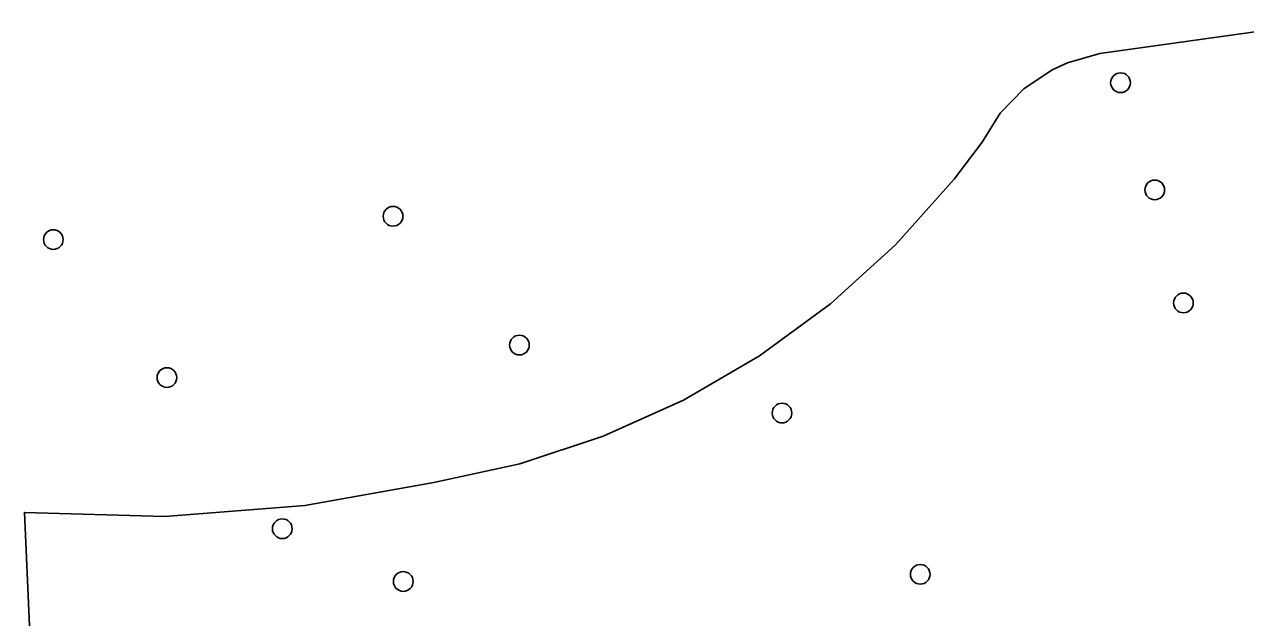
# Model space of a CAD drawing. Extents: x 160732 to 162105, y 387428 to 388479.
# Drawn here: x 160830.6 to 160891.2, y 387644.5 to 387674 of the extents above; entities that cross this region are included whole.
import ezdxf

# ---------------------------------------------------------------- set-up
doc = ezdxf.new("R2010")
doc.units = 0
doc.layers.add('IMGEO_Boom', color=7, linetype='Continuous')
doc.layers.add('IMGEO_Groenvoorziening', color=7, linetype='Continuous')

msp = doc.modelspace()

# ---------------------------------------------------------------- linework, layer by layer
at = {"layer": 'IMGEO_Boom'}
for centre in [(160885.028, 387671.056), (160886.73, 387665.734), (160848.907, 387664.425), (160832.039, 387663.269), (160888.152, 387660.12), (160855.182, 387658.031), (160837.677, 387656.417), (160868.22, 387654.656), (160843.409, 387648.913), (160875.084, 387646.646), (160849.415, 387646.291)]:
    msp.add_circle(centre, 0.489, dxfattribs=at)
at = {"layer": 'IMGEO_Groenvoorziening'}
msp.add_lwpolyline([(160894.32, 387673.95), (160883.998, 387672.504), (160882.394, 387672.045), (160881.628, 387671.69), (160880.228, 387670.749), (160879.054, 387669.538), (160878.158, 387668.109), (160876.763, 387666.27), (160873.854, 387663.013), (160870.621, 387660.077), (160867.098, 387657.496), (160863.325, 387655.297), (160859.343, 387653.504), (160855.195, 387652.137), (160850.927, 387651.212), (160844.53, 387650.061), (160837.576, 387649.526), (160830.604, 387649.721), (160831.069, 387639.224)], dxfattribs=at)

doc.saveas('drawing.dxf')
